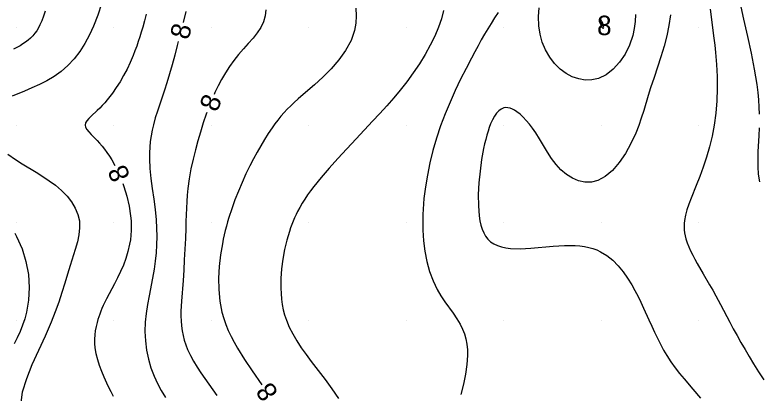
# Model space of a CAD drawing. Extents: x 2602990 to 2605851, y 618069 to 619180.
# Drawn here: x 2603509.8 to 2603586.2, y 618282.5 to 618321.3 of the extents above; entities that cross this region are included whole.
import ezdxf

# ---------------------------------------------------------------- set-up
doc = ezdxf.new("R2010")
doc.units = 0
for name, color, linetype in [('DTM Contours Major', 7, 'Continuous'), ('DTM Contours Major Text', 7, 'Continuous'), ('DTM Contours Minor', 7, 'Continuous'), ('DTM Contours Minor Text', 7, 'Continuous'), ('Exist DTM QL2 LIDAR Elevation Point', 7, 'Continuous')]:
    doc.layers.add(name, color=color, linetype=linetype)

msp = doc.modelspace()

# ---------------------------------------------------------------- linework, layer by layer
at = {"layer": 'DTM Contours Major'}
for points in [[(2603535.617, 618321.858), (2603535.53, 618321.228), (2603535.365, 618320.631), (2603535.089, 618320.046), (2603534.721, 618319.487), (2603534.284, 618318.942), (2603533.802, 618318.397), (2603533.298, 618317.841), (2603532.795, 618317.259), (2603532.323, 618316.658), (2603531.876, 618316.028), (2603531.455, 618315.376), (2603531.063, 618314.708), (2603530.702, 618314.033), (2603530.372, 618313.356), (2603530.287, 618313.166)], [(2603529.548, 618311.308), (2603529.488, 618311.14), (2603529.184, 618310.237), (2603528.89, 618309.307), (2603528.626, 618308.414), (2603528.37, 618307.479), (2603528.13, 618306.511), (2603527.915, 618305.519), (2603527.734, 618304.512), (2603527.595, 618303.499), (2603527.53, 618302.831), (2603527.482, 618302.162), (2603527.448, 618301.491), (2603527.401, 618300.134), (2603527.38, 618299.443), (2603527.341, 618298.363), (2603527.293, 618297.272), (2603527.236, 618296.185), (2603527.173, 618295.114), (2603527.105, 618294.074), (2603526.946, 618291.961), (2603526.912, 618291.429), (2603526.889, 618290.912), (2603526.883, 618290.409), (2603526.897, 618289.917), (2603526.937, 618289.409), (2603527.005, 618288.911), (2603527.103, 618288.42), (2603527.229, 618287.935), (2603527.387, 618287.455), (2603527.576, 618286.978), (2603527.859, 618286.379), (2603528.186, 618285.782), (2603528.549, 618285.185), (2603528.94, 618284.588), (2603529.351, 618283.99), (2603530.583, 618282.256)]]:
    msp.add_lwpolyline(points, dxfattribs=at)
at = {"layer": 'DTM Contours Minor'}
for points in [[(2603583.747, 618325.282), (2603583.903, 618324.376), (2603584.248, 618322.64), (2603584.63, 618320.881), (2603585.022, 618319.126), (2603585.397, 618317.404), (2603585.727, 618315.744), (2603585.985, 618314.175), (2603586.086, 618313.371), (2603586.16, 618312.598), (2603586.208, 618311.852), (2603586.234, 618311.13)], [(2603518.728, 618322.481), (2603518.353, 618321.315), (2603517.917, 618320.183), (2603517.495, 618319.266), (2603517.022, 618318.396), (2603516.496, 618317.579), (2603515.916, 618316.822), (2603515.282, 618316.135), (2603514.591, 618315.524), (2603513.881, 618315.015), (2603513.134, 618314.571), (2603512.365, 618314.179), (2603511.588, 618313.828), (2603510.819, 618313.507), (2603509.578, 618312.997)], [(2603512.962, 618321.72), (2603512.797, 618321.21), (2603512.617, 618320.735), (2603512.419, 618320.296), (2603512.257, 618319.993), (2603512.082, 618319.708), (2603511.89, 618319.442), (2603511.682, 618319.191), (2603511.455, 618318.956), (2603511.207, 618318.735), (2603510.949, 618318.536), (2603510.672, 618318.347), (2603510.374, 618318.166), (2603510.056, 618317.99), (2603509.717, 618317.817)], [(2603527.392, 618321.677), (2603527.102, 618320.545)], [(2603544.832, 618322.006), (2603544.874, 618321.234), (2603544.84, 618320.474), (2603544.71, 618319.723), (2603544.344, 618318.691), (2603543.791, 618317.685), (2603543.096, 618316.718), (2603542.303, 618315.799), (2603541.455, 618314.939), (2603540.596, 618314.149), (2603540.155, 618313.765), (2603538.906, 618312.697), (2603538.52, 618312.354), (2603538.151, 618312.008), (2603537.801, 618311.655), (2603537.467, 618311.294), (2603537.148, 618310.922), (2603536.84, 618310.539), (2603536.54, 618310.144), (2603536.246, 618309.733), (2603535.851, 618309.151), (2603535.462, 618308.541), (2603535.078, 618307.903), (2603534.701, 618307.241), (2603534.33, 618306.555), (2603533.966, 618305.846), (2603533.556, 618305.004), (2603533.161, 618304.137), (2603532.783, 618303.252), (2603532.429, 618302.351), (2603532.1, 618301.439), (2603531.803, 618300.521), (2603531.673, 618300.082), (2603531.552, 618299.643), (2603531.438, 618299.2), (2603531.332, 618298.753), (2603531.233, 618298.3), (2603531.142, 618297.841), (2603530.953, 618296.692), (2603530.82, 618295.512), (2603530.756, 618294.319), (2603530.773, 618293.126), (2603530.884, 618291.952), (2603531.101, 618290.813), (2603531.278, 618290.177), (2603531.492, 618289.555), (2603531.743, 618288.94), (2603532.028, 618288.33), (2603532.346, 618287.72), (2603532.695, 618287.106), (2603533.409, 618285.959), (2603534.192, 618284.79), (2603535.183, 618283.364)], [(2603553.843, 618321.767), (2603553.626, 618320.94), (2603553.33, 618320.086), (2603552.937, 618319.154), (2603552.474, 618318.209), (2603551.948, 618317.258), (2603551.364, 618316.308), (2603550.731, 618315.368), (2603550.055, 618314.445), (2603549.402, 618313.617), (2603548.722, 618312.806), (2603548.019, 618312.006), (2603547.297, 618311.213), (2603546.561, 618310.422), (2603544.855, 618308.614), (2603543.904, 618307.597), (2603542.977, 618306.588), (2603542.093, 618305.598), (2603541.271, 618304.635), (2603540.529, 618303.71), (2603540.198, 618303.272), (2603539.89, 618302.843), (2603539.604, 618302.419), (2603539.338, 618301.998), (2603539.09, 618301.576), (2603538.862, 618301.152), (2603538.7, 618300.827), (2603538.547, 618300.497), (2603538.403, 618300.161), (2603538.267, 618299.819), (2603538.139, 618299.468), (2603538.018, 618299.108), (2603537.753, 618298.198), (2603537.529, 618297.243), (2603537.352, 618296.258), (2603537.225, 618295.261), (2603537.153, 618294.267), (2603537.14, 618293.292), (2603537.163, 618292.718), (2603537.211, 618292.156), (2603537.287, 618291.604), (2603537.393, 618291.061), (2603537.532, 618290.527), (2603537.706, 618289.998), (2603538.001, 618289.285), (2603538.359, 618288.577), (2603538.771, 618287.873), (2603539.23, 618287.168), (2603539.729, 618286.459), (2603540.26, 618285.742), (2603541.677, 618283.89), (2603542.379, 618282.939), (2603543.044, 618281.97)], [(2603559.451, 618321.561), (2603559.084, 618321.022), (2603558.724, 618320.463), (2603558.385, 618319.911), (2603558.049, 618319.343), (2603557.715, 618318.758), (2603557.381, 618318.156), (2603557.044, 618317.535), (2603556.703, 618316.893), (2603556.15, 618315.83), (2603555.592, 618314.718), (2603555.041, 618313.566), (2603554.508, 618312.38), (2603554.003, 618311.166), (2603553.538, 618309.93), (2603553.119, 618308.669), (2603552.753, 618307.403), (2603552.439, 618306.14), (2603552.18, 618304.892), (2603551.975, 618303.668), (2603551.826, 618302.476), (2603551.774, 618301.924), (2603551.736, 618301.38), (2603551.71, 618300.841), (2603551.698, 618300.307), (2603551.7, 618299.776), (2603551.715, 618299.244), (2603551.791, 618298.152), (2603551.93, 618297.069), (2603552.135, 618296.01), (2603552.41, 618294.99), (2603552.758, 618294.024), (2603553.182, 618293.126), (2603553.567, 618292.477), (2603553.982, 618291.866), (2603554.825, 618290.713), (2603555.215, 618290.145), (2603555.559, 618289.567), (2603555.791, 618289.084), (2603555.98, 618288.584), (2603556.126, 618288.065), (2603556.227, 618287.525), (2603556.284, 618286.962), (2603556.297, 618286.374), (2603556.234, 618285.441), (2603556.087, 618284.456), (2603555.875, 618283.431), (2603555.617, 618282.374)], [(2603573.541, 618321.381), (2603573.508, 618320.647), (2603573.415, 618319.925), (2603573.258, 618319.214), (2603572.921, 618318.228), (2603572.462, 618317.301), (2603571.898, 618316.463), (2603571.243, 618315.747), (2603570.515, 618315.186), (2603569.729, 618314.811), (2603569.064, 618314.661), (2603568.386, 618314.645), (2603567.708, 618314.756), (2603567.045, 618314.983), (2603566.41, 618315.321), (2603565.817, 618315.759), (2603565.238, 618316.337), (2603564.733, 618317.005), (2603564.309, 618317.745), (2603563.975, 618318.538), (2603563.738, 618319.365), (2603563.606, 618320.207), (2603563.583, 618321.155), (2603563.651, 618322.064)], [(2603581.19, 618321.933), (2603581.58, 618318.951), (2603581.669, 618318.211), (2603581.748, 618317.464), (2603581.848, 618316.254), (2603581.911, 618315.019), (2603581.928, 618313.768), (2603581.892, 618312.51), (2603581.793, 618311.256), (2603581.625, 618310.014), (2603581.406, 618308.894), (2603581.134, 618307.799), (2603580.821, 618306.738), (2603580.481, 618305.716), (2603580.125, 618304.741), (2603579.767, 618303.82), (2603579.238, 618302.504), (2603579.007, 618301.894), (2603578.81, 618301.313), (2603578.658, 618300.759), (2603578.559, 618300.228), (2603578.528, 618299.903), (2603578.521, 618299.584), (2603578.537, 618299.27), (2603578.575, 618298.96), (2603578.634, 618298.653), (2603578.713, 618298.346), (2603578.846, 618297.935), (2603579.008, 618297.522), (2603579.195, 618297.104), (2603579.405, 618296.682), (2603579.632, 618296.255), (2603579.874, 618295.82), (2603580.496, 618294.746), (2603581.148, 618293.634), (2603581.474, 618293.065), (2603581.796, 618292.489), (2603582.264, 618291.613), (2603583.207, 618289.8), (2603583.576, 618289.11), (2603583.96, 618288.408), (2603584.36, 618287.695), (2603584.775, 618286.975), (2603585.203, 618286.25), (2603585.643, 618285.522), (2603586.166, 618284.684), (2603586.703, 618283.854)], [(2603523.327, 618321.418), (2603523.147, 618320.73), (2603522.963, 618320.058), (2603522.82, 618319.56), (2603522.671, 618319.069), (2603522.514, 618318.584), (2603522.348, 618318.103), (2603522.172, 618317.625), (2603521.983, 618317.15), (2603521.683, 618316.457), (2603521.356, 618315.775), (2603521.006, 618315.111), (2603520.637, 618314.471), (2603520.253, 618313.862), (2603519.856, 618313.293), (2603519.594, 618312.948), (2603519.331, 618312.622), (2603519.068, 618312.316), (2603518.806, 618312.029), (2603518.549, 618311.763), (2603518.298, 618311.516), (2603517.679, 618310.944), (2603517.425, 618310.696), (2603517.227, 618310.464), (2603517.098, 618310.241), (2603517.054, 618310.021), (2603517.101, 618309.801), (2603517.229, 618309.571), (2603517.426, 618309.325), (2603517.677, 618309.055), (2603518.294, 618308.42), (2603518.538, 618308.15), (2603518.788, 618307.858), (2603519.04, 618307.542), (2603519.294, 618307.201), (2603519.545, 618306.834), (2603519.791, 618306.441), (2603520.11, 618305.857)], [(2603577.121, 618321.344), (2603576.972, 618320.256), (2603576.749, 618319.177), (2603576.466, 618318.104), (2603576.141, 618317.036), (2603575.792, 618315.973), (2603575.436, 618314.914), (2603575.092, 618313.858), (2603574.85, 618313.072), (2603574.379, 618311.507), (2603574.132, 618310.732), (2603573.864, 618309.963), (2603573.566, 618309.2), (2603573.07, 618308.119), (2603572.5, 618307.093), (2603571.867, 618306.162), (2603571.177, 618305.365), (2603570.439, 618304.74), (2603569.663, 618304.327), (2603569.011, 618304.168), (2603568.352, 618304.163), (2603567.697, 618304.297), (2603567.06, 618304.56), (2603566.453, 618304.939), (2603565.889, 618305.422), (2603565.39, 618305.977), (2603564.931, 618306.596), (2603564.504, 618307.254), (2603563.697, 618308.596), (2603563.297, 618309.232), (2603562.98, 618309.689), (2603562.658, 618310.111), (2603562.334, 618310.494), (2603562.01, 618310.835), (2603561.69, 618311.131), (2603561.375, 618311.379), (2603561.135, 618311.538), (2603560.899, 618311.663), (2603560.67, 618311.751), (2603560.447, 618311.801), (2603560.23, 618311.809), (2603560.02, 618311.773), (2603559.764, 618311.663), (2603559.521, 618311.483), (2603559.289, 618311.237), (2603559.07, 618310.928), (2603558.864, 618310.561), (2603558.671, 618310.14), (2603558.532, 618309.784), (2603558.401, 618309.399), (2603558.277, 618308.987), (2603558.161, 618308.549), (2603558.051, 618308.086), (2603557.947, 618307.599), (2603557.746, 618306.48), (2603557.583, 618305.295), (2603557.466, 618304.084), (2603557.407, 618302.887), (2603557.414, 618301.744), (2603557.498, 618300.693), (2603557.574, 618300.203), (2603557.676, 618299.749), (2603557.806, 618299.332), (2603557.966, 618298.954), (2603558.159, 618298.616), (2603558.388, 618298.32), (2603558.671, 618298.052), (2603558.996, 618297.831), (2603559.362, 618297.652), (2603559.769, 618297.515), (2603560.215, 618297.417), (2603560.699, 618297.356), (2603561.696, 618297.332), (2603562.787, 618297.391), (2603565.104, 618297.6), (2603566.255, 618297.67), (2603567.353, 618297.664), (2603567.832, 618297.626), (2603568.291, 618297.561), (2603568.733, 618297.47), (2603569.156, 618297.351), (2603569.561, 618297.201), (2603569.949, 618297.022), (2603570.597, 618296.626), (2603571.195, 618296.144), (2603571.746, 618295.587), (2603572.255, 618294.97), (2603572.725, 618294.306), (2603573.159, 618293.608), (2603573.486, 618293.027), (2603573.795, 618292.436), (2603574.09, 618291.837), (2603574.374, 618291.232), (2603574.921, 618290.018), (2603575.205, 618289.383), (2603575.492, 618288.754), (2603575.786, 618288.133), (2603576.091, 618287.524), (2603576.413, 618286.93), (2603576.754, 618286.352), (2603577.169, 618285.721), (2603577.607, 618285.114), (2603578.059, 618284.53), (2603578.519, 618283.968), (2603579.426, 618282.901), (2603580.198, 618281.991)], [(2603570.249, 618320.249), (2603570.217, 618320.348), (2603570.178, 618320.452), (2603570.134, 618320.553), (2603570.087, 618320.646), (2603570.042, 618320.726), (2603570, 618320.788), (2603569.956, 618320.832), (2603569.922, 618320.842), (2603569.899, 618320.823), (2603569.885, 618320.779), (2603569.881, 618320.716), (2603569.894, 618320.585), (2603569.919, 618320.469), (2603569.977, 618320.292), (2603570.045, 618320.147), (2603570.094, 618320.068), (2603570.149, 618320.004), (2603570.178, 618319.981), (2603570.205, 618319.969), (2603570.229, 618319.967), (2603570.25, 618319.977), (2603570.268, 618320), (2603570.275, 618320.061), (2603570.269, 618320.145), (2603570.249, 618320.249)], [(2603526.611, 618318.606), (2603526.509, 618318.201), (2603526.248, 618317.195), (2603525.986, 618316.22), (2603525.72, 618315.277), (2603525.444, 618314.368), (2603525.198, 618313.609), (2603524.705, 618312.153), (2603524.472, 618311.447), (2603524.257, 618310.75), (2603524.067, 618310.058), (2603523.935, 618309.492), (2603523.825, 618308.922), (2603523.739, 618308.346), (2603523.68, 618307.761), (2603523.648, 618307.164), (2603523.645, 618306.552), (2603523.699, 618305.565), (2603523.807, 618304.542), (2603523.946, 618303.494), (2603524.096, 618302.428), (2603524.234, 618301.355), (2603524.34, 618300.282), (2603524.388, 618299.427), (2603524.402, 618298.577), (2603524.383, 618297.732), (2603524.33, 618296.892), (2603524.246, 618296.054), (2603524.13, 618295.22), (2603523.971, 618294.31), (2603523.611, 618292.496), (2603523.444, 618291.59), (2603523.308, 618290.683), (2603523.22, 618289.776), (2603523.195, 618288.822), (2603523.242, 618287.871), (2603523.359, 618286.931), (2603523.547, 618286.007), (2603523.805, 618285.106), (2603524.132, 618284.232), (2603524.474, 618283.491), (2603524.863, 618282.773), (2603525.292, 618282.072)], [(2603586.226, 618309.738), (2603586.189, 618308.91), (2603586.099, 618307.3), (2603586.075, 618306.515), (2603586.082, 618305.742), (2603586.137, 618304.978), (2603586.255, 618304.192)], [(2603509.106, 618307.038), (2603509.897, 618306.493), (2603510.594, 618306.049), (2603512.014, 618305.185), (2603512.71, 618304.75), (2603513.379, 618304.303), (2603514.007, 618303.838), (2603514.639, 618303.296), (2603515.196, 618302.724), (2603515.667, 618302.124), (2603516.041, 618301.498), (2603516.31, 618300.847), (2603516.462, 618300.174), (2603516.492, 618299.481), (2603516.418, 618298.764), (2603516.262, 618298.022), (2603516.046, 618297.252), (2603515.523, 618295.619), (2603515.247, 618294.725), (2603514.967, 618293.797), (2603514.673, 618292.836), (2603514.351, 618291.848), (2603513.993, 618290.833), (2603513.585, 618289.795), (2603512.945, 618288.347), (2603512.26, 618286.882), (2603511.598, 618285.421), (2603511.025, 618283.984), (2603510.609, 618282.595), (2603510.417, 618281.272)], [(2603520.915, 618304.028), (2603521.031, 618303.72), (2603521.338, 618302.716), (2603521.573, 618301.701), (2603521.725, 618300.699), (2603521.768, 618300.192), (2603521.786, 618299.693), (2603521.78, 618299.204), (2603521.75, 618298.722), (2603521.696, 618298.247), (2603521.619, 618297.78), (2603521.45, 618297.048), (2603521.234, 618296.335), (2603520.979, 618295.644), (2603520.695, 618294.977), (2603520.393, 618294.336), (2603520.081, 618293.724), (2603519.263, 618292.201), (2603519.078, 618291.841), (2603518.906, 618291.486), (2603518.777, 618291.199), (2603518.658, 618290.912), (2603518.549, 618290.625), (2603518.449, 618290.337), (2603518.359, 618290.047), (2603518.277, 618289.755), (2603518.179, 618289.339), (2603518.101, 618288.916), (2603518.047, 618288.485), (2603518.021, 618288.047), (2603518.024, 618287.601), (2603518.062, 618287.147), (2603518.16, 618286.566), (2603518.309, 618285.974), (2603518.501, 618285.376), (2603518.727, 618284.775), (2603518.978, 618284.172), (2603519.248, 618283.571), (2603519.461, 618283.115), (2603519.683, 618282.662), (2603519.916, 618282.209)], [(2603509.826, 618298.932), (2603510.009, 618298.594), (2603510.581, 618297.313), (2603510.987, 618296.002), (2603511.231, 618294.677), (2603511.319, 618293.358), (2603511.254, 618292.063), (2603511.041, 618290.812), (2603510.86, 618290.14), (2603510.639, 618289.482), (2603510.38, 618288.835), (2603510.087, 618288.195), (2603509.763, 618287.556)]]:
    msp.add_lwpolyline(points, dxfattribs=at)
at = {"layer": 'Exist DTM QL2 LIDAR Elevation Point'}
for p, q in [((2603510, 618320), (2603510, 618320)), ((2603520, 618320), (2603520, 618320)), ((2603530, 618320), (2603530, 618320)), ((2603540, 618320), (2603540, 618320)), ((2603550, 618320), (2603550, 618320)), ((2603560, 618320), (2603560, 618320)), ((2603570, 618320), (2603570, 618320)), ((2603580, 618320), (2603580, 618320)), ((2603510, 618310), (2603510, 618310)), ((2603520, 618310), (2603520, 618310)), ((2603530, 618310), (2603530, 618310)), ((2603540, 618310), (2603540, 618310)), ((2603550, 618310), (2603550, 618310)), ((2603560, 618310), (2603560, 618310)), ((2603570, 618310), (2603570, 618310)), ((2603580, 618310), (2603580, 618310)), ((2603510, 618300), (2603510, 618300)), ((2603520, 618300), (2603520, 618300)), ((2603530, 618300), (2603530, 618300)), ((2603540, 618300), (2603540, 618300)), ((2603550, 618300), (2603550, 618300)), ((2603560, 618300), (2603560, 618300)), ((2603570, 618300), (2603570, 618300)), ((2603580, 618300), (2603580, 618300)), ((2603510, 618290), (2603510, 618290)), ((2603520, 618290), (2603520, 618290)), ((2603530, 618290), (2603530, 618290)), ((2603540, 618290), (2603540, 618290)), ((2603550, 618290), (2603550, 618290)), ((2603560, 618290), (2603560, 618290)), ((2603570, 618290), (2603570, 618290)), ((2603580, 618290), (2603580, 618290))]:
    msp.add_line(p, q, dxfattribs=at)

# ---------------------------------------------------------------- texts
at = {"layer": 'DTM Contours Major Text'}
msp.add_text('8', height=2, rotation=68.30189, dxfattribs=at).set_placement((2603530.586, 618311.268))
at = {"layer": 'DTM Contours Minor Text'}
msp.add_text('8', height=2, dxfattribs=at).set_placement((2603569.595, 618319.249))
for rotation, p in [(75.79067, (2603527.665, 618318.697)), (113.7537, (2603521.722, 618304.76)), (124.46423, (2603536.948, 618282.57))]:
    msp.add_text('8', height=2, rotation=rotation, dxfattribs=at).set_placement(p)

doc.saveas('drawing.dxf')
